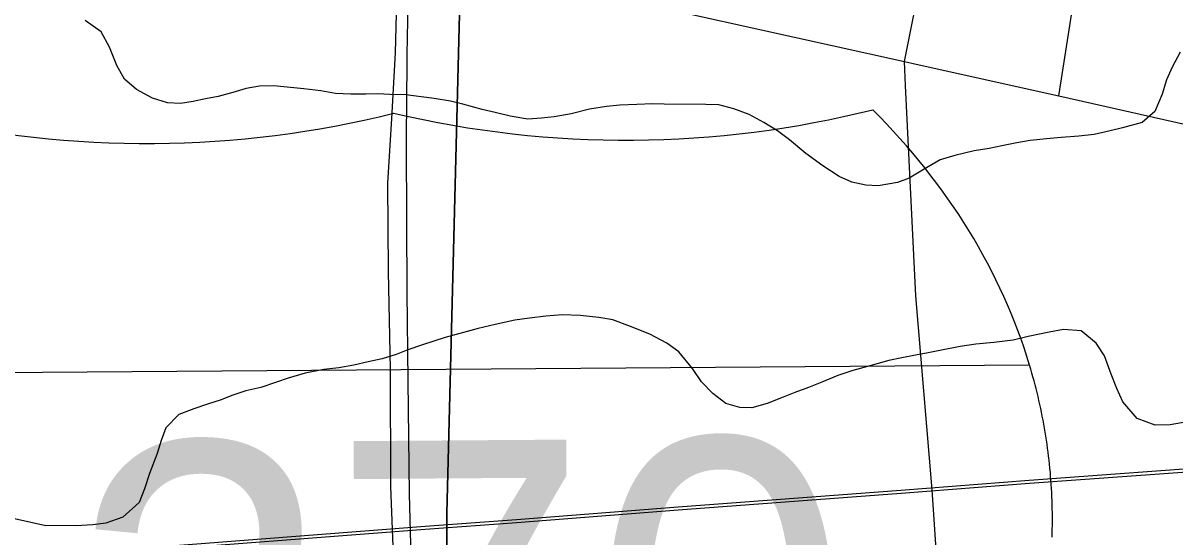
# Model space of a CAD drawing. Extents: x 114604 to 551442, y 316898 to 567001.
# Drawn here: x 171017 to 175957, y 387495 to 389701 of the extents above; entities that cross this region are included whole.
import ezdxf

# ---------------------------------------------------------------- set-up
doc = ezdxf.new("R2010")
doc.units = 0
for name, color, linetype in [('GE_P_Alignment', 7, 'Continuous'), ('GE_P_Alignment_1000_Bearings', 7, 'Continuous'), ('GE_P_Alignment_100_Cardinal_Points', 7, 'Continuous'), ('GE_P_Alignment_500_Bearings', 7, 'Continuous'), ('GE_P_Alignment_500_Distances', 7, 'Continuous'), ('GE_P_Alignment_500_Stations', 7, 'Continuous'), ('PM_P_Cells', 7, 'Continuous')]:
    doc.layers.add(name, color=color, linetype=linetype)

msp = doc.modelspace()

# ---------------------------------------------------------------- linework, layer by layer
at = {"layer": 'GE_P_Alignment'}
msp.add_line((175333.9, 388231.6), (169894.8, 388192.4), dxfattribs=at)
msp.add_line((175333.9, 388231.6), (169894.8, 388192.4), dxfattribs=at)
msp.add_lwpolyline([(175430.2, 387493.3), (175430.8, 387510.8), (175431.2, 387528.3), (175431.5, 387545.8), (175431.6, 387563.3), (175431.7, 387580.7), (175431.5, 387598.2), (175431.3, 387615.6), (175430.9, 387633.1), (175430.3, 387650.5), (175429.7, 387667.9), (175428.9, 387685.3), (175427.9, 387702.7), (175426.9, 387720.1), (175425.7, 387737.5), (175424.3, 387754.8), (175422.9, 387772.1), (175421.3, 387789.5), (175419.5, 387806.8), (175417.7, 387824), (175415.7, 387841.3), (175413.5, 387858.6), (175411.3, 387875.8), (175408.9, 387893), (175406.4, 387910.2), (175403.7, 387927.3), (175400.9, 387944.5), (175398, 387961.6), (175395, 387978.7), (175391.8, 387995.7), (175388.5, 388012.8), (175385, 388029.8), (175381.5, 388046.8), (175377.8, 388063.7), (175374, 388080.6), (175370, 388097.5), (175366, 388114.4), (175361.8, 388131.3), (175357.4, 388148.1), (175353, 388164.8), (175348.4, 388181.6), (175343.7, 388198.3), (175338.9, 388215), (175333.9, 388231.6)], dxfattribs=at)
for centre, ratio, start_param, end_param in [((173614.4, 392010.9), 0.800001, 4.415841, 5.008937), ((171915.9, 387564.2), 0.8, 0.230566, 0.669003), ((171559.7, 391996.1), 0.800001, 4.415841, 5.008937)]:
    msp.add_ellipse(centre, major_axis=(3515.8, 25.3), ratio=ratio, start_param=start_param, end_param=end_param, dxfattribs=at)
at = {"layer": 'GE_P_Alignment_1000_Bearings'}
for points in [[(170721.1, 387385.1), (170774.2, 387389.2), (170946.6, 387403), (171094.9, 387416.8), (171129.8, 387417.5), (171245, 387425.6), (172741.1, 387540.7), (173133.1, 387569.4), (173826.3, 387624.2), (174782.2, 387695.9), (175332.3, 387738.9), (176228, 387803.7), (177511, 387903.1), (177913.7, 387932.6), (178330.8, 387966.6), (182044.2, 388248.3)], [(171402.5, 387424.6), (172742.1, 387527.6), (173134.1, 387556.3), (173827.3, 387611.1), (174783.2, 387682.8), (175333.3, 387725.8), (176229, 387790.6), (177512, 387890), (177914.7, 387919.5), (178331.8, 387953.5), (182045.2, 388235.2)]]:
    msp.add_lwpolyline(points, dxfattribs=at)
at = {"layer": 'GE_P_Alignment_100_Cardinal_Points'}
for points in [[(175458.9, 389388.4), (175658.9, 390668.7), (175689.1, 390792.5)], [(174796.8, 389535), (174875.5, 389928.7), (174881, 389972.4), (174854.5, 390013)]]:
    msp.add_lwpolyline(points, dxfattribs=at)
at = {"layer": 'GE_P_Alignment_500_Bearings'}
for p, q in [((173357.4, 389855.2), (174796.8, 389535)), ((174796.8, 389535), (174847.7, 389523.7)), ((174801.8, 389431.9), (174796.8, 389535))]:
    msp.add_line(p, q, dxfattribs=at)
for points in [[(174847.7, 389523.7), (175458.9, 389388.4), (176417.6, 389171.5), (178452.8, 388697.8), (179033, 388569.9), (179126.1, 388558.6), (179222.2, 388553.3), (179294.3, 388547.8), (179436, 388551.5)], [(174927.6, 387527.3), (174916.2, 387697.5), (174845.6, 388529.1), (174801.8, 389431.9)], [(175111.3, 384803), (175094.5, 385009.3), (175043.7, 385783.4), (175003.2, 386393), (174927.6, 387527.3)]]:
    msp.add_lwpolyline(points, dxfattribs=at)
at = {"layer": 'GE_P_Alignment_500_Distances'}
for points in [[(172828, 384607.5), (172834.2, 387596.6), (172894.8, 389965.3), (172903.8, 391022.8), (172912.5, 391402.2), (172911.8, 391579), (172910, 392071.7), (172911.1, 392160.8), (172922.6, 392662.7), (172916.7, 393090.6), (172911.5, 393468.2), (172925.8, 394815.7)], [(172925.8, 394815.7), (172911.5, 393468.2), (172916.7, 393090.6), (172922.6, 392662.7), (172911.1, 392160.8), (172910, 392071.7), (172911.8, 391579), (172912.5, 391402.2), (172903.8, 391022.8), (172894.8, 389965.3), (172834.2, 387596.6), (172828, 384607.5)]]:
    msp.add_lwpolyline(points, dxfattribs=at)
at = {"layer": 'GE_P_Alignment_500_Stations'}
msp.add_line((172662, 389207.3), (172664.6, 389531), dxfattribs=at)
for points in [[(172496, 382201.5), (172554.4, 382525.4), (172581.9, 382734.4), (172647.6, 383240.3), (172663, 383446), (172665.4, 383484.9), (172702.9, 384073.4), (172709.5, 384444), (172709, 384713.5), (172696.5, 385172), (172674, 385562.2), (172638.2, 386028.6), (172620.2, 386590.2), (172616.1, 387161.1), (172594.8, 387711.1), (172592.3, 388214.9), (172584.7, 388634.1), (172581.9, 389013.9), (172598.5, 389290.8), (172614, 389573.1), (172625.4, 390022.1), (172641.1, 390446.5)], [(172664.6, 389531), (172664.9, 389563.3), (172673, 390011.1), (172677.3, 390114.9)], [(172743.3, 385514.2), (172722.7, 385872.7), (172705.4, 386187.6), (172693, 386632.3), (172689.7, 387086.2), (172675, 387679.1), (172669.2, 388165.5), (172664.1, 388545.3), (172663.1, 388847.6), (172661.8, 389185.8), (172662, 389207.3)]]:
    msp.add_lwpolyline(points, dxfattribs=at)
at = {"layer": 'PM_P_Cells'}
for points in [[(174949.9, 389112.7), (174881.6, 389073), (174817.3, 389035.3), (174767.1, 389015.6), (174685, 389002.1), (174631, 389004.4), (174571.1, 389016.9), (174517.2, 389041.2), (174447.5, 389087.8), (174373.7, 389140.4), (174304.1, 389198.9), (174252.3, 389237.4), (174194.5, 389273.8), (174130.7, 389308.3), (174064.8, 389332.7), (174000.9, 389349.2), (173944.9, 389351.5), (173766.8, 389352.7), (173716.8, 389353), (173648.7, 389351.4), (173576.7, 389347.9), (173518.6, 389342.2), (173446.5, 389330.6), (173368.3, 389311.1), (173294.2, 389297.5), (173240.1, 389291.8), (173182.1, 389288.2), (173106.1, 389300.7), (173042.2, 389317.2), (172986.3, 389329.5), (172902.4, 389352.1), (172850.4, 389364.5), (172780.5, 389376.9), (172724.5, 389383.3), (172658.5, 389391.7), (172590.5, 389394.2), (172538.5, 389396.5), (172486.4, 389394.8), (172422.4, 389395.2), (172356.4, 389397.7), (172294.4, 389410.1), (172220.4, 389418.6), (172092.5, 389431.4), (172030.4, 389429.8), (171974.3, 389420.1), (171916.2, 389402.4), (171854, 389384.8), (171800, 389375.1), (171745.9, 389363.4), (171691.8, 389355.8), (171635.8, 389358.1), (171571.9, 389378.6), (171504.1, 389415.1), (171452.3, 389459.5), (171418.7, 389517.8), (171387.2, 389596.2), (171351.6, 389662.6), (171283.8, 389711.1)], [(175979.3, 389575.2), (175944.9, 389511.3), (175920.5, 389457.3), (175902.1, 389395.3), (175871.6, 389321.3), (175817.3, 389273.6), (175733.1, 389250), (175679, 389238.4), (175610.9, 389222.7), (175544.8, 389215.2), (175468.7, 389209.6), (175406.7, 389204), (175336.6, 389196.4), (175278.5, 389186.8), (175214.4, 389173.1), (175160.3, 389161.4), (175096.2, 389151.8), (175014, 389132.3), (174949.9, 389112.7)], [(175795.2, 388002.9), (175733.6, 388075.4), (175708, 388131.7), (175684.4, 388194), (175654.9, 388272.4), (175619.2, 388326.7), (175555.5, 388379.2), (175479.5, 388385.7), (175417.4, 388374.1), (175327.2, 388354.6), (175263.1, 388339), (175181, 388329.5), (175102.9, 388321.9), (175036.8, 388312.3), (174948.6, 388294.9), (174898.6, 388285.2), (174844.5, 388275.5), (174786.4, 388263.8), (174730.3, 388252.1), (174638.1, 388226.7), (174575.9, 388209), (174511.8, 388187.4), (174443.5, 388159.7), (174385.4, 388136.1), (174327.2, 388114.4), (174277, 388094.7), (174208.8, 388067), (174142.7, 388049.4), (174090.7, 388049.7), (174030.7, 388068.2), (173975, 388110.6), (173927.3, 388161), (173887.6, 388217.4), (173830.1, 388289.9), (173778.3, 388326.3), (173704.5, 388364.9), (173622.6, 388397.5), (173546.8, 388426), (173486.8, 388436.4), (173406.8, 388444.9), (173330.8, 388447.4), (173258.7, 388441.9), (173188.7, 388434.3), (173126.6, 388424.6), (173042.4, 388407.1), (172968.3, 388389.6), (172906.1, 388371.9), (172827.9, 388350.4), (172729.7, 388318.9), (172667.5, 388297.3), (172617.4, 388277.5), (172557.2, 388259.9), (172497.1, 388246.2), (172435, 388232.6), (172370.9, 388221), (172306.8, 388213.4), (172226.7, 388197.8), (172154.5, 388176.2), (172104.4, 388158.5), (172036.2, 388136.9), (171972.1, 388121.2), (171915.9, 388103.6), (171861.8, 388081.9), (171811.6, 388066.1), (171749.5, 388044.5), (171685.3, 388020.8), (171628.9, 387963.1), (171608.5, 387909.1), (171592.2, 387853), (171559.6, 387767.1), (171537.2, 387701), (171514.8, 387643.1), (171444.3, 387579.4), (171372.1, 387553.8), (171316.1, 387546.1), (171244, 387542.6), (171113.9, 387543.4)], [(176009.2, 387989.5), (175937.1, 387975.9), (175873.1, 387974.3), (175795.2, 388002.9)], [(170501.5, 387493.5), (170565.6, 387519.3), (170625.7, 387541.1), (170693.5, 387565.4), (170749.6, 387578.3), (170805.7, 387584.9), (170893.1, 387591.8), (170905.5, 387591.9), (170980.6, 387573.7), (171113.9, 387543.4)]]:
    msp.add_lwpolyline(points, dxfattribs=at)

# ---------------------------------------------------------------- texts
at = {"layer": 'GE_P_Alignment'}
msp.add_text('270', height=1500.08, rotation=0.4127, dxfattribs=at).set_placement((171226.8, 386397.2))

doc.saveas('drawing.dxf')
